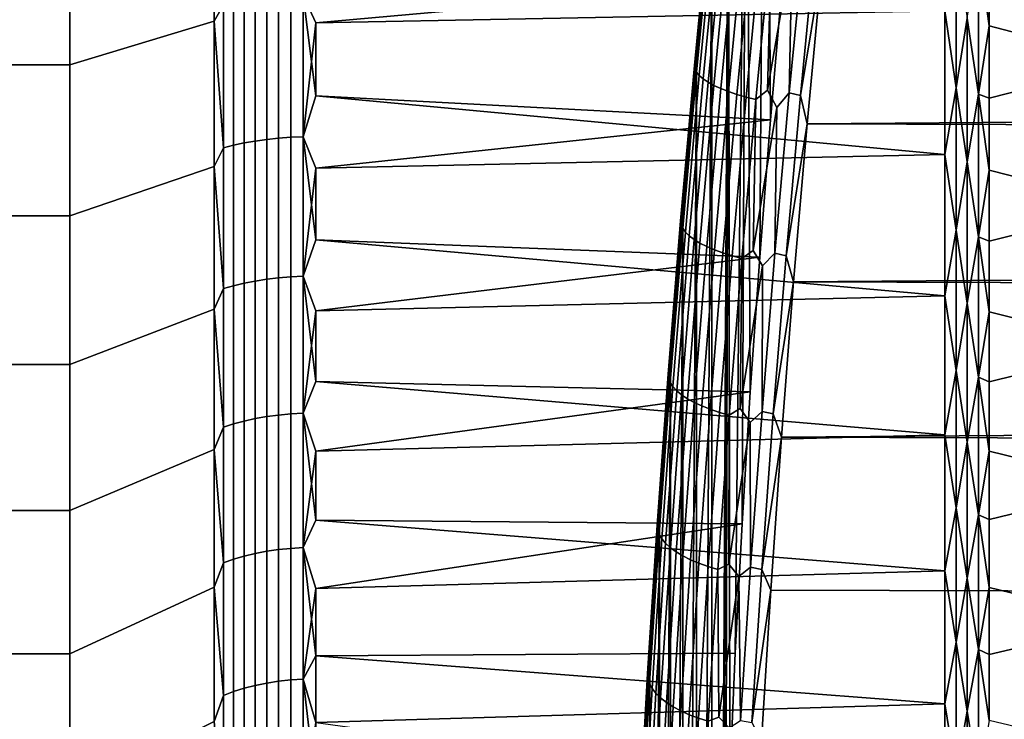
# Model space of a CAD drawing. Header units: metres. Extents: x -29 to 117, y -464 to 29.
# Tile 298 of 362: x 55.85 to 62.72, y -12.23 to -7.35. Entities that reach past the tile are written whole.
import ezdxf

# ---------------------------------------------------------------- set-up
doc = ezdxf.new("R2010")
doc.units = ezdxf.units.M
doc.layers.add('solid_24_501_056_XXX', color=7, linetype='CONTINUOUS')

msp = doc.modelspace()

# ---------------------------------------------------------------- linework, layer by layer
at = {"layer": 'solid_24_501_056_XXX'}
for points in [[(61.052025, -3.159952, 79.125816), (61.12252, -2.591167, 79.187996), (61.169926, -7.082119, 75.140488), (61.085869, -8.052963, 74.820824)], [(60.917858, -4.291757, 78.966141), (61.052025, -3.159952, 79.125816), (61.010803, -9.009136, 74.460503), (60.944897, -9.948017, 74.06076)], [(61.052025, -3.159952, 79.125816), (61.085869, -8.052963, 74.820824), (61.010803, -9.009136, 74.460503)], [(60.792839, -5.41515, 78.759651), (60.917858, -4.291757, 78.966141), (60.840805, -11.769875, 73.144981), (60.802765, -12.649893, 72.630539)], [(60.917858, -4.291757, 78.966141), (60.888187, -10.869146, 73.621758), (60.840805, -11.769875, 73.144981)], [(60.917858, -4.291757, 78.966141), (60.944897, -9.948017, 74.06076), (60.888187, -10.869146, 73.621758)], [(60.677292, -6.526996, 78.50708), (60.792839, -5.41515, 78.759651), (60.745323, -15.146692, 70.873718), (60.677315, -24.971069, 63.030529)], [(60.792839, -5.41515, 78.759651), (60.754997, -14.339691, 71.493912), (60.745323, -15.146692, 70.873718)], [(60.792839, -5.41515, 78.759651), (60.774158, -13.506566, 72.080154), (60.754997, -14.339691, 71.493912)], [(60.792839, -5.41515, 78.759651), (60.802765, -12.649893, 72.630539), (60.774158, -13.506566, 72.080154)], [(57.207108, -6.339187, 28.341671), (57.207108, -7.365121, 28.640701), (56.200001, -7.667979, 27.680212), (56.200001, -6.599718, 27.368847)], [(57.207108, -7.365121, 75.359299), (57.207108, -6.339188, 75.658325), (56.200001, -6.599718, 76.631157), (56.200001, -7.667979, 76.319786)], [(57.271427, -7.249868, 28.666386), (57.207108, -7.365121, 28.640701), (57.207108, -6.339187, 28.341671)], [(57.271427, -7.249868, 75.333618), (57.207108, -6.339188, 75.658325), (57.207108, -7.365121, 75.359299)], [(60.664444, -6.559122, 78.578835), (60.559196, -7.651291, 78.28212), (60.555073, -7.673337, 78.358444), (60.660622, -6.578012, 78.656021)], [(60.660622, -6.578012, 78.656021), (60.555073, -7.673337, 78.358444), (60.558826, -7.69606, 78.434593), (60.664677, -6.597641, 78.733017)], [(60.559196, -7.651291, 78.28212), (60.664444, -6.559122, 78.578835), (60.677292, -6.526996, 78.50708), (60.571259, -7.626577, 78.208778)], [(60.571278, -24.486364, 64.061623), (60.571259, -7.626577, 78.208778), (60.677292, -6.526996, 78.50708)], [(60.677315, -24.971069, 63.030529), (60.571278, -24.486364, 64.061623), (60.677292, -6.526996, 78.50708)], [(56.200001, -7.667979, 76.319786), (56.200001, -6.599718, 76.631157), (55.5, -6.599885, 76.631111), (55.5, -7.667987, 76.319748)], [(56.200001, -6.599718, 27.368847), (56.200001, -7.667979, 27.680212), (55.5, -7.667987, 27.68025), (55.5, -6.599885, 27.368891)], [(60.664677, -6.597641, 78.733017), (60.558826, -7.69606, 78.434593), (60.570427, -7.719236, 78.509811), (60.676563, -6.617814, 78.809044)], [(60.676563, -6.617814, 78.809044), (60.570427, -7.719236, 78.509811), (60.589752, -7.742634, 78.583351), (60.696167, -6.638333, 78.883369)], [(60.696167, -6.638333, 78.883369), (60.589752, -7.742634, 78.583351), (60.616615, -7.766025, 78.654488), (60.723293, -6.658995, 78.955246)], [(60.723293, -6.658995, 78.955246), (60.616615, -7.766025, 78.654488), (60.650753, -7.789175, 78.722519), (60.757675, -6.679595, 79.023964)], [(62.611195, -7.397289, 28.906778), (62.611195, -6.889447, 28.750219), (63.590717, -6.638227, 28.368544), (63.590717, -7.652575, 28.677267)], [(60.757675, -6.679595, 79.023964), (60.650753, -7.789175, 78.722519), (60.691822, -7.811857, 78.786766), (60.798973, -6.69993, 79.088852)], [(60.798973, -6.69993, 79.088852), (60.691822, -7.811857, 78.786766), (60.739422, -7.833846, 78.846603), (60.846775, -6.719799, 79.149261)], [(60.846775, -6.719799, 79.149261), (60.739422, -7.833846, 78.846603), (60.793076, -7.854924, 78.901428), (60.900612, -6.739004, 79.204597)], [(61.237095, -6.846642, 79.381073), (61.173927, -6.715238, 79.387505), (61.092731, -6.790786, 79.334969), (61.064419, -7.8449, 79.084412)], [(60.900612, -6.739004, 79.204597), (60.793076, -7.854924, 78.901428), (60.852261, -7.874884, 78.950706), (60.959949, -6.757356, 79.254311)], [(60.959949, -6.757356, 79.254311), (60.852261, -7.874884, 78.950706), (60.916382, -7.893528, 78.993942), (61.0242, -6.774673, 79.297913)], [(61.0242, -6.774673, 79.297913), (60.916382, -7.893528, 78.993942), (60.984814, -7.910671, 79.030724), (61.092731, -6.790786, 79.334969)], [(61.092731, -6.790786, 79.334969), (60.984814, -7.910671, 79.030724), (61.064419, -7.8449, 79.084412)], [(61.217274, -7.862549, 79.124947), (61.326973, -6.73152, 79.428047), (61.237095, -6.846642, 79.381073)], [(61.294792, -7.883425, 79.129646), (61.404259, -6.75387, 79.432877), (61.326973, -6.73152, 79.428047), (61.217274, -7.862549, 79.124947)], [(61.294792, -7.883425, 79.129646), (61.445511, -6.963987, 79.382736), (61.404259, -6.75387, 79.432877)], [(57.827667, -7.181563, 28.886221), (57.914215, -6.864611, 28.794029), (62.30183, -7.292321, 28.92486), (57.914215, -7.376296, 28.951567)], [(57.827667, -7.181563, 75.113777), (57.914215, -7.376296, 75.048431), (61.169926, -7.082119, 75.140488), (57.914215, -6.864611, 75.205971)], [(61.217274, -7.862549, 79.124947), (61.237095, -6.846642, 79.381073), (61.064419, -7.8449, 79.084412), (61.129536, -7.964872, 79.076111)], [(62.380379, -7.828615, 29.097984), (62.30183, -7.292321, 28.92486), (62.380379, -6.820087, 28.777683)], [(62.380379, -7.828615, 29.097984), (62.380379, -6.820087, 28.777683), (62.458523, -7.342363, 28.927773)], [(62.458523, -7.342363, 28.927773), (62.535694, -6.861343, 28.764147), (62.535694, -7.871926, 29.086779)], [(62.535694, -6.861343, 28.764147), (62.611195, -6.889447, 28.750219), (62.611195, -7.397289, 28.906778)], [(62.535694, -7.871926, 29.086779), (62.535694, -6.861343, 28.764147), (62.611195, -7.397289, 28.906778)], [(61.294792, -7.883425, 79.129646), (61.341892, -8.079408, 79.074699), (61.445511, -6.963987, 79.382736)], [(111.956772, -7.69584, 79.186188), (112.031677, -7.137271, 79.338097), (61.445511, -6.963987, 79.382736), (61.341892, -8.079408, 79.074699)], [(61.085869, -8.052963, 74.820824), (61.169926, -7.082119, 75.140488), (57.914215, -7.376296, 75.048431), (57.914215, -7.884371, 74.879616)], [(57.414364, -8.213244, 29.09409), (57.414364, -7.220176, 28.761946), (57.491833, -7.208217, 28.800438), (57.491833, -8.19964, 29.13203)], [(57.414364, -7.220176, 75.238052), (57.414364, -8.213244, 74.905907), (57.491833, -8.19964, 74.867966), (57.491833, -7.208217, 75.199562)], [(57.491833, -8.19964, 29.13203), (57.491833, -7.208217, 28.800438), (57.572521, -7.198309, 28.832327), (57.572521, -8.188369, 29.163465)], [(57.491833, -7.208217, 75.199562), (57.491833, -8.19964, 74.867966), (57.572521, -8.188369, 74.836533), (57.572521, -7.198309, 75.167671)], [(57.572521, -8.188369, 29.163465), (57.572521, -7.198309, 28.832327), (57.655815, -7.190527, 28.857372), (57.655815, -8.179517, 29.188152)], [(57.572521, -7.198309, 75.167671), (57.572521, -8.188369, 74.836533), (57.655815, -8.179517, 74.811844), (57.655815, -7.190527, 75.142624)], [(57.655815, -8.179517, 29.188152), (57.655815, -7.190527, 28.857372), (57.741081, -7.184931, 28.875383), (57.741081, -8.173151, 29.205906)], [(57.655815, -7.190527, 75.142624), (57.655815, -8.179517, 74.811844), (57.741081, -8.173151, 74.794098), (57.741081, -7.184931, 75.124619)], [(57.741081, -8.173151, 29.205906), (57.741081, -7.184931, 28.875383), (57.827667, -7.181563, 28.886221), (57.827667, -8.169321, 29.216589)], [(57.741081, -7.184931, 75.124619), (57.741081, -8.173151, 74.794098), (57.827667, -8.169321, 74.783409), (57.827667, -7.181563, 75.113777)], [(57.827667, -7.181563, 28.886221), (57.914215, -7.376296, 28.951567), (57.914215, -7.884371, 29.120386)], [(57.827667, -8.169321, 29.216589), (57.827667, -7.181563, 28.886221), (57.914215, -7.884371, 29.120386)], [(57.827667, -7.181563, 75.113777), (57.827667, -8.169321, 74.783409), (57.914215, -7.376296, 75.048431)], [(57.271427, -7.249868, 75.333618), (57.207108, -7.365121, 75.359299), (57.271427, -8.24702, 75.000107)], [(57.271427, -8.24702, 28.999895), (57.207108, -7.365121, 28.640701), (57.271427, -7.249868, 28.666386)], [(57.271427, -8.24702, 28.999895), (57.271427, -7.249868, 28.666386), (57.34071, -7.234095, 28.717148), (57.34071, -8.229077, 29.049932)], [(57.271427, -7.249868, 75.333618), (57.271427, -8.24702, 75.000107), (57.34071, -8.229077, 74.950066), (57.34071, -7.234095, 75.282852)], [(57.34071, -8.229077, 29.049932), (57.34071, -7.234095, 28.717148), (57.414364, -7.220176, 28.761946), (57.414364, -8.213244, 29.09409)], [(57.34071, -7.234095, 75.282852), (57.34071, -8.229077, 74.950066), (57.414364, -8.213244, 74.905907), (57.414364, -7.220176, 75.238052)], [(57.914215, -7.884371, 29.120386), (57.914215, -7.376296, 28.951567), (62.30183, -7.292321, 28.92486), (62.30183, -8.294048, 29.265692)], [(62.380379, -7.828615, 29.097984), (62.30183, -8.294048, 29.265692), (62.30183, -7.292321, 28.92486)], [(62.380379, -7.828615, 29.097984), (62.458523, -7.342363, 28.927773), (62.458523, -8.344408, 29.270967)], [(62.458523, -8.344408, 29.270967), (62.458523, -7.342363, 28.927773), (62.535694, -7.871926, 29.086779)], [(57.207108, -8.377035, 75.0158), (57.207108, -7.365121, 75.359299), (56.200001, -7.667979, 76.319786), (56.200001, -8.721649, 75.962112)], [(57.207108, -7.365121, 28.640701), (57.207108, -8.377035, 28.9842), (56.200001, -8.721649, 28.037888), (56.200001, -7.667979, 27.680212)], [(57.271427, -8.24702, 75.000107), (57.207108, -7.365121, 75.359299), (57.207108, -8.377035, 75.0158)], [(57.271427, -8.24702, 28.999895), (57.207108, -8.377035, 28.9842), (57.207108, -7.365121, 28.640701)], [(57.827667, -8.169321, 74.783409), (57.914215, -7.884371, 74.879616), (57.914215, -7.376296, 75.048431)], [(62.535694, -7.871926, 29.086779), (62.611195, -7.397289, 28.906778), (62.611195, -7.901579, 29.074429)], [(62.611195, -7.901579, 29.074429), (62.611195, -7.397289, 28.906778), (63.590717, -7.652575, 28.677267)], [(56.200001, -8.721649, 75.962112), (56.200001, -7.667979, 76.319786), (55.5, -7.667987, 76.319748), (55.5, -8.721514, 75.962158)], [(56.200001, -7.667979, 27.680212), (56.200001, -8.721649, 28.037888), (55.5, -8.721514, 28.037838), (55.5, -7.667987, 27.68025)], [(60.559196, -7.651291, 78.28212), (60.463329, -8.731126, 77.940521), (60.458927, -8.7563, 78.015862), (60.555073, -7.673337, 78.358444)], [(60.555073, -7.673337, 78.358444), (60.458927, -8.7563, 78.015862), (60.46241, -8.78209, 78.091042), (60.558826, -7.69606, 78.434593)], [(60.463329, -8.731126, 77.940521), (60.559196, -7.651291, 78.28212), (60.571259, -7.626577, 78.208778), (60.474949, -8.711383, 77.865631)], [(60.474964, -23.960058, 65.070374), (60.474949, -8.711383, 77.865631), (60.571259, -7.626577, 78.208778)], [(60.571278, -24.486364, 64.061623), (60.474964, -23.960058, 65.070374), (60.571259, -7.626577, 78.208778)], [(62.611195, -8.402074, 29.25309), (62.611195, -7.901579, 29.074429), (63.590717, -7.652575, 28.677267), (63.590717, -8.652644, 29.029507)], [(60.558826, -7.69606, 78.434593), (60.46241, -8.78209, 78.091042), (60.473743, -8.80824, 78.165321), (60.570427, -7.719236, 78.509811)], [(60.570427, -7.719236, 78.509811), (60.473743, -8.80824, 78.165321), (60.492817, -8.834491, 78.237953), (60.589752, -7.742634, 78.583351)], [(60.589752, -7.742634, 78.583351), (60.492817, -8.834491, 78.237953), (60.519444, -8.860584, 78.308235), (60.616615, -7.766025, 78.654488)], [(111.884773, -8.250088, 79.023193), (111.956772, -7.69584, 79.186188), (61.341892, -8.079408, 79.074699)], [(60.616615, -7.766025, 78.654488), (60.519444, -8.860584, 78.308235), (60.553352, -8.886262, 78.375465), (60.650753, -7.789175, 78.722519)], [(60.650753, -7.789175, 78.722519), (60.553352, -8.886262, 78.375465), (60.594219, -8.91127, 78.43898), (60.691822, -7.811857, 78.786766)], [(60.691822, -7.811857, 78.786766), (60.594219, -8.91127, 78.43898), (60.641628, -8.93536, 78.498146), (60.739422, -7.833846, 78.846603)], [(57.827667, -8.169321, 29.216589), (57.914215, -7.884371, 29.120386), (62.30183, -8.294048, 29.265692), (57.914215, -8.388586, 29.300406)], [(57.827667, -8.169321, 74.783409), (57.914215, -8.388586, 74.699593), (61.085869, -8.052963, 74.820824), (57.914215, -7.884371, 74.879616)], [(60.739422, -7.833846, 78.846603), (60.641628, -8.93536, 78.498146), (60.695122, -8.958295, 78.552391), (60.793076, -7.854924, 78.901428)], [(60.793076, -7.854924, 78.901428), (60.695122, -8.958295, 78.552391), (60.754162, -8.979848, 78.601158), (60.852261, -7.874884, 78.950706)], [(60.852261, -7.874884, 78.950706), (60.754162, -8.979848, 78.601158), (60.818169, -8.999804, 78.643982), (60.916382, -7.893528, 78.993942)], [(60.916382, -7.893528, 78.993942), (60.818169, -8.999804, 78.643982), (60.886509, -9.017969, 78.680435), (60.984814, -7.910671, 79.030724)], [(61.129536, -7.964872, 79.076111), (61.064419, -7.8449, 79.084412), (60.984814, -7.910671, 79.030724), (60.964657, -8.961931, 78.734543)], [(61.117332, -8.980941, 78.774979), (61.217274, -7.862549, 79.124947), (61.129536, -7.964872, 79.076111)], [(61.195065, -9.000349, 78.779655), (61.294792, -7.883425, 79.129646), (61.217274, -7.862549, 79.124947), (61.117332, -8.980941, 78.774979)], [(61.195065, -9.000349, 78.779655), (61.341892, -8.079408, 79.074699), (61.294792, -7.883425, 79.129646)], [(62.380379, -8.822178, 29.462061), (62.30183, -8.294048, 29.265692), (62.380379, -7.828615, 29.097984)], [(62.380379, -8.822178, 29.462061), (62.380379, -7.828615, 29.097984), (62.458523, -8.344408, 29.270967)], [(62.458523, -8.344408, 29.270967), (62.535694, -7.871926, 29.086779), (62.535694, -8.867417, 29.453341)], [(62.535694, -7.871926, 29.086779), (62.611195, -7.901579, 29.074429), (62.611195, -8.402074, 29.25309)], [(62.535694, -8.867417, 29.453341), (62.535694, -7.871926, 29.086779), (62.611195, -8.402074, 29.25309)], [(60.984814, -7.910671, 79.030724), (60.886509, -9.017969, 78.680435), (60.964657, -8.961931, 78.734543)], [(61.117332, -8.980941, 78.774979), (61.129536, -7.964872, 79.076111), (60.964657, -8.961931, 78.734543), (61.031559, -9.070517, 78.725281)], [(61.010803, -9.009136, 74.460503), (61.085869, -8.052963, 74.820824), (57.914215, -8.388586, 74.699593), (57.914215, -8.888697, 74.508469)], [(61.195065, -9.000349, 78.779655), (61.247723, -9.180374, 78.72155), (61.341892, -8.079408, 79.074699)], [(111.815788, -8.799756, 78.849274), (111.884773, -8.250088, 79.023193), (61.341892, -8.079408, 79.074699), (61.247723, -9.180374, 78.72155)], [(57.741081, -9.146236, 29.578638), (57.741081, -8.173151, 29.205906), (57.827667, -8.169321, 29.216589), (57.827667, -9.14195, 29.589146)], [(57.741081, -8.173151, 74.794098), (57.741081, -9.146236, 74.421364), (57.827667, -9.14195, 74.410851), (57.827667, -8.169321, 74.783409)], [(57.827667, -8.169321, 29.216589), (57.914215, -8.388586, 29.300406), (57.914215, -8.888697, 29.491533)], [(57.827667, -9.14195, 29.589146), (57.827667, -8.169321, 29.216589), (57.914215, -8.888697, 29.491533)], [(57.827667, -8.169321, 74.783409), (57.827667, -9.14195, 74.410851), (57.914215, -8.388586, 74.699593)], [(57.271427, -9.2289, 29.375996), (57.271427, -8.24702, 28.999895), (57.34071, -8.229077, 29.049932), (57.34071, -9.208821, 29.425215)], [(57.271427, -8.24702, 75.000107), (57.271427, -9.2289, 74.624008), (57.34071, -9.208821, 74.574783), (57.34071, -8.229077, 74.950066)], [(57.34071, -9.208821, 29.425215), (57.34071, -8.229077, 29.049932), (57.414364, -8.213244, 29.09409), (57.414364, -9.191103, 29.468651)], [(57.34071, -8.229077, 74.950066), (57.34071, -9.208821, 74.574783), (57.414364, -9.191103, 74.531349), (57.414364, -8.213244, 74.905907)], [(57.414364, -9.191103, 29.468651), (57.414364, -8.213244, 29.09409), (57.491833, -8.19964, 29.13203), (57.491833, -9.175879, 29.50597)], [(57.414364, -8.213244, 74.905907), (57.414364, -9.191103, 74.531349), (57.491833, -9.175879, 74.494026), (57.491833, -8.19964, 74.867966)], [(57.491833, -9.175879, 29.50597), (57.491833, -8.19964, 29.13203), (57.572521, -8.188369, 29.163465), (57.572521, -9.163266, 29.53689)], [(57.491833, -8.19964, 74.867966), (57.491833, -9.175879, 74.494026), (57.572521, -9.163266, 74.463112), (57.572521, -8.188369, 74.836533)], [(57.572521, -9.163266, 29.53689), (57.572521, -8.188369, 29.163465), (57.655815, -8.179517, 29.188152), (57.655815, -9.15336, 29.561174)], [(57.572521, -8.188369, 74.836533), (57.572521, -9.163266, 74.463112), (57.655815, -9.15336, 74.438828), (57.655815, -8.179517, 74.811844)], [(57.655815, -9.15336, 29.561174), (57.655815, -8.179517, 29.188152), (57.741081, -8.173151, 29.205906), (57.741081, -9.146236, 29.578638)], [(57.655815, -8.179517, 74.811844), (57.655815, -9.15336, 74.438828), (57.741081, -9.146236, 74.421364), (57.741081, -8.173151, 74.794098)], [(57.271427, -8.24702, 75.000107), (57.207108, -8.377035, 75.0158), (57.271427, -9.2289, 74.624008)], [(57.271427, -9.2289, 29.375996), (57.207108, -8.377035, 28.9842), (57.271427, -8.24702, 28.999895)], [(57.914215, -8.888697, 29.491533), (57.914215, -8.388586, 29.300406), (62.30183, -8.294048, 29.265692), (62.30183, -9.27992, 29.649986)], [(62.380379, -8.822178, 29.462061), (62.30183, -9.27992, 29.649986), (62.30183, -8.294048, 29.265692)], [(57.207108, -8.377035, 75.0158), (56.200001, -8.721649, 75.962112), (56.200001, -9.758572, 75.558868), (57.207108, -9.373001, 74.628494)], [(57.207108, -8.377035, 28.9842), (57.207108, -9.373, 29.371508), (56.200001, -9.758572, 28.441132), (56.200001, -8.721649, 28.037888)], [(57.271427, -9.2289, 74.624008), (57.207108, -8.377035, 75.0158), (57.207108, -9.373001, 74.628494)], [(57.271427, -9.2289, 29.375996), (57.207108, -9.373, 29.371508), (57.207108, -8.377035, 28.9842)], [(62.380379, -8.822178, 29.462061), (62.458523, -8.344408, 29.270967), (62.458523, -9.330483, 29.657661)], [(62.458523, -9.330483, 29.657661), (62.458523, -8.344408, 29.270967), (62.535694, -8.867417, 29.453341)], [(57.827667, -9.14195, 74.410851), (57.914215, -8.888697, 74.508469), (57.914215, -8.388586, 74.699593)], [(62.535694, -8.867417, 29.453341), (62.611195, -8.402074, 29.25309), (62.611195, -8.898534, 29.442677)], [(62.611195, -8.898534, 29.442677), (62.611195, -8.402074, 29.25309), (63.590717, -8.652644, 29.029507)], [(60.463329, -8.731126, 77.940521), (60.474949, -8.711383, 77.865631), (60.388416, -9.780537, 77.478035), (60.377026, -9.796696, 77.554588)], [(60.388428, -23.392693, 66.055992), (60.388416, -9.780537, 77.478035), (60.474949, -8.711383, 77.865631)], [(60.474964, -23.960058, 65.070374), (60.388428, -23.392693, 66.055992), (60.474949, -8.711383, 77.865631)], [(62.611195, -9.390719, 29.643097), (62.611195, -8.898534, 29.442677), (63.590717, -8.652644, 29.029507), (63.590717, -9.636569, 29.424608)], [(56.200001, -9.758572, 75.558868), (56.200001, -8.721649, 75.962112), (55.5, -8.721514, 75.962158), (55.5, -9.758414, 75.558899)], [(56.200001, -9.758572, 28.441132), (55.5, -9.758414, 28.441103), (55.5, -8.721514, 28.037838), (56.200001, -8.721649, 28.037888)], [(60.463329, -8.731126, 77.940521), (60.377026, -9.796696, 77.554588), (60.372372, -9.824963, 77.628807), (60.458927, -8.7563, 78.015862)], [(60.458927, -8.7563, 78.015862), (60.372372, -9.824963, 77.628807), (60.37561, -9.853785, 77.702888), (60.46241, -8.78209, 78.091042)], [(60.46241, -8.78209, 78.091042), (60.37561, -9.853785, 77.702888), (60.386707, -9.882875, 77.7761), (60.473743, -8.80824, 78.165321)], [(60.473743, -8.80824, 78.165321), (60.386707, -9.882875, 77.7761), (60.405552, -9.911947, 77.847717), (60.492817, -8.834491, 78.237953)], [(60.492817, -8.834491, 78.237953), (60.405552, -9.911947, 77.847717), (60.431957, -9.940714, 77.91703), (60.519444, -8.860584, 78.308235)], [(111.830841, -9.242766, 78.698357), (111.815788, -8.799756, 78.849274), (61.247723, -9.180374, 78.72155), (111.74955, -9.344663, 78.664551)], [(62.380379, -9.798878, 29.869217), (62.30183, -9.27992, 29.649986), (62.380379, -8.822178, 29.462061)], [(62.380379, -9.798878, 29.869217), (62.380379, -8.822178, 29.462061), (62.458523, -9.330483, 29.657661)], [(57.827667, -9.14195, 29.589146), (57.914215, -8.888697, 29.491533), (62.30183, -9.27992, 29.649986), (57.914215, -9.384456, 29.693678)], [(57.827667, -9.14195, 74.410851), (57.914215, -9.384456, 74.30632), (61.010803, -9.009136, 74.460503), (57.914215, -8.888697, 74.508469)], [(60.519444, -8.860584, 78.308235), (60.431957, -9.940714, 77.91703), (60.465668, -9.96889, 77.983353), (60.553352, -8.886262, 78.375465)], [(60.553352, -8.886262, 78.375465), (60.465668, -9.96889, 77.983353), (60.506348, -9.996198, 78.046036), (60.594219, -8.91127, 78.43898)], [(60.594219, -8.91127, 78.43898), (60.506348, -9.996198, 78.046036), (60.553589, -10.022366, 78.104454), (60.641628, -8.93536, 78.498146)], [(62.458523, -9.330483, 29.657661), (62.535694, -8.867417, 29.453341), (62.535694, -9.845908, 29.863129)], [(62.535694, -8.867417, 29.453341), (62.611195, -8.898534, 29.442677), (62.611195, -9.390719, 29.643097)], [(62.535694, -9.845908, 29.863129), (62.535694, -8.867417, 29.453341), (62.611195, -9.390719, 29.643097)], [(60.641628, -8.93536, 78.498146), (60.553589, -10.022366, 78.104454), (60.60693, -10.047136, 78.158028), (60.695122, -8.958295, 78.552391)], [(60.695122, -8.958295, 78.552391), (60.60693, -10.047136, 78.158028), (60.665844, -10.070264, 78.20623), (60.754162, -8.979848, 78.601158)], [(60.754162, -8.979848, 78.601158), (60.665844, -10.070264, 78.20623), (60.729748, -10.09152, 78.248581), (60.818169, -8.999804, 78.643982)], [(61.031559, -9.070517, 78.725281), (60.964657, -8.961931, 78.734543), (60.886509, -9.017969, 78.680435), (60.874836, -10.064301, 78.338455)], [(61.027348, -10.084656, 78.378708), (61.117332, -8.980941, 78.774979), (61.031559, -9.070517, 78.725281)], [(61.105274, -10.102612, 78.383469), (61.195065, -9.000349, 78.779655), (61.117332, -8.980941, 78.774979), (61.027348, -10.084656, 78.378708)], [(60.944897, -9.948017, 74.06076), (61.010803, -9.009136, 74.460503), (57.914215, -9.384456, 74.30632), (57.914215, -9.875623, 74.093262)], [(60.818169, -8.999804, 78.643982), (60.729748, -10.09152, 78.248581), (60.798004, -10.110695, 78.284668), (60.886509, -9.017969, 78.680435)], [(60.886509, -9.017969, 78.680435), (60.798004, -10.110695, 78.284668), (60.874836, -10.064301, 78.338455)], [(61.105274, -10.102612, 78.383469), (61.247723, -9.180374, 78.72155), (61.195065, -9.000349, 78.779655)], [(61.027348, -10.084656, 78.378708), (61.031559, -9.070517, 78.725281), (60.874836, -10.064301, 78.338455), (60.943352, -10.1616, 78.32914)], [(57.34071, -10.171513, 29.8423), (57.34071, -9.208821, 29.425215), (57.414364, -9.191103, 29.468651), (57.414364, -10.151942, 29.884933)], [(57.34071, -9.208821, 74.574783), (57.34071, -10.171513, 74.1577), (57.414364, -10.151942, 74.115067), (57.414364, -9.191103, 74.531349)], [(57.414364, -10.151942, 29.884933), (57.414364, -9.191103, 29.468651), (57.491833, -9.175879, 29.50597), (57.491833, -10.135127, 29.921564)], [(57.414364, -9.191103, 74.531349), (57.414364, -10.151942, 74.115067), (57.491833, -10.135127, 74.078438), (57.491833, -9.175879, 74.494026)], [(57.491833, -10.135127, 29.921564), (57.491833, -9.175879, 29.50597), (57.572521, -9.163266, 29.53689), (57.572521, -10.121195, 29.951914)], [(57.491833, -9.175879, 74.494026), (57.491833, -10.135127, 74.078438), (57.572521, -10.121195, 74.048088), (57.572521, -9.163266, 74.463112)], [(57.572521, -10.121195, 29.951914), (57.572521, -9.163266, 29.53689), (57.655815, -9.15336, 29.561174), (57.655815, -10.110253, 29.975748)], [(57.572521, -9.163266, 74.463112), (57.572521, -10.121195, 74.048088), (57.655815, -10.110253, 74.024254), (57.655815, -9.15336, 74.438828)], [(57.655815, -10.110253, 29.975748), (57.655815, -9.15336, 29.561174), (57.741081, -9.146236, 29.578638), (57.741081, -10.102386, 29.992889)], [(57.655815, -9.15336, 74.438828), (57.655815, -10.110253, 74.024254), (57.741081, -10.102386, 74.007111), (57.741081, -9.146236, 74.421364)], [(57.741081, -10.102386, 29.992889), (57.741081, -9.146236, 29.578638), (57.827667, -9.14195, 29.589146), (57.827667, -10.097651, 30.003202)], [(57.741081, -9.146236, 74.421364), (57.741081, -10.102386, 74.007111), (57.827667, -10.097651, 73.996796), (57.827667, -9.14195, 74.410851)], [(57.827667, -9.14195, 29.589146), (57.914215, -9.384456, 29.693678), (57.914215, -9.875622, 29.906742)], [(57.827667, -10.097651, 30.003202), (57.827667, -9.14195, 29.589146), (57.914215, -9.875622, 29.906742)], [(57.827667, -9.14195, 74.410851), (57.827667, -10.097651, 73.996796), (57.914215, -9.384456, 74.30632)], [(61.105274, -10.102612, 78.383469), (61.16312, -10.265095, 78.323982), (61.247723, -9.180374, 78.72155)], [(111.686302, -9.884645, 78.46917), (111.74955, -9.344663, 78.664551), (61.247723, -9.180374, 78.72155), (61.16312, -10.265095, 78.323982)], [(57.271427, -9.2289, 74.624008), (57.207108, -9.373001, 74.628494), (57.271427, -10.19369, 74.206009)], [(57.271427, -10.19369, 29.793991), (57.207108, -9.373, 29.371508), (57.271427, -9.2289, 29.375996)], [(57.271427, -10.19369, 29.793991), (57.271427, -9.2289, 29.375996), (57.34071, -9.208821, 29.425215), (57.34071, -10.171513, 29.8423)], [(57.271427, -9.2289, 74.624008), (57.271427, -10.19369, 74.206009), (57.34071, -10.171513, 74.1577), (57.34071, -9.208821, 74.574783)], [(57.914215, -9.875622, 29.906742), (57.914215, -9.384456, 29.693678), (62.30183, -9.27992, 29.649986), (62.30183, -10.248049, 30.077009)], [(62.380379, -9.798878, 29.869217), (62.30183, -10.248049, 30.077009), (62.30183, -9.27992, 29.649986)], [(62.380379, -9.798878, 29.869217), (62.458523, -9.330483, 29.657661), (62.458523, -10.298703, 30.087111)], [(62.458523, -10.298703, 30.087111), (62.458523, -9.330483, 29.657661), (62.535694, -9.845908, 29.863129)], [(57.207108, -9.373, 29.371508), (57.207108, -10.351122, 29.801889), (56.200001, -10.776855, 28.889193), (56.200001, -9.758572, 28.441132)], [(57.207108, -9.373001, 74.628494), (56.200001, -9.758572, 75.558868), (56.200001, -10.776855, 75.110809), (57.207108, -10.351123, 74.198112)], [(57.271427, -10.19369, 29.793991), (57.207108, -10.351122, 29.801889), (57.207108, -9.373, 29.371508)], [(57.271427, -10.19369, 74.206009), (57.207108, -9.373001, 74.628494), (57.207108, -10.351123, 74.198112)], [(57.827667, -10.097651, 73.996796), (57.914215, -9.875623, 74.093262), (57.914215, -9.384456, 74.30632)], [(62.535694, -9.845908, 29.863129), (62.611195, -9.390719, 29.643097), (62.611195, -9.878395, 29.854254)], [(62.611195, -9.878395, 29.854254), (62.611195, -9.390719, 29.643097), (63.590717, -9.636569, 29.424608)], [(62.611195, -10.361326, 30.076048), (62.611195, -9.878395, 29.854254), (63.590717, -9.636569, 29.424608), (63.590717, -10.602512, 29.861832)], [(56.200001, -10.776855, 75.110809), (56.200001, -9.758572, 75.558868), (55.5, -9.758414, 75.558899), (55.5, -10.776766, 75.110847)], [(56.200001, -10.776855, 28.889193), (55.5, -10.776766, 28.889151), (55.5, -9.758414, 28.441103), (56.200001, -9.758572, 28.441132)], [(60.377026, -9.796696, 77.554588), (60.300468, -10.846069, 77.124863), (60.295593, -10.877388, 77.19783), (60.372372, -9.824963, 77.628807)], [(60.377026, -9.796696, 77.554588), (60.388416, -9.780537, 77.478035), (60.311829, -10.831978, 77.046745), (60.300468, -10.846069, 77.124863)], [(60.311836, -22.785374, 67.016594), (60.311829, -10.831978, 77.046745), (60.388416, -9.780537, 77.478035)], [(60.388428, -23.392693, 66.055992), (60.311836, -22.785374, 67.016594), (60.388416, -9.780537, 77.478035)], [(62.380379, -10.756847, 30.318676), (62.30183, -10.248049, 30.077009), (62.380379, -9.798878, 29.869217)], [(62.380379, -10.756847, 30.318676), (62.380379, -9.798878, 29.869217), (62.458523, -10.298703, 30.087111)], [(57.827667, -10.097651, 30.003202), (57.914215, -9.875622, 29.906742), (62.30183, -10.248049, 30.077009), (57.914215, -10.361955, 30.130617)], [(57.827667, -10.097651, 73.996796), (57.914215, -10.361955, 73.869385), (60.944897, -9.948017, 74.06076), (57.914215, -9.875623, 74.093262)], [(60.372372, -9.824963, 77.628807), (60.295593, -10.877388, 77.19783), (60.298611, -10.909201, 77.270683), (60.37561, -9.853785, 77.702888)], [(60.37561, -9.853785, 77.702888), (60.298611, -10.909201, 77.270683), (60.309494, -10.941193, 77.342705), (60.386707, -9.882875, 77.7761)], [(60.386707, -9.882875, 77.7761), (60.309494, -10.941193, 77.342705), (60.328136, -10.973048, 77.413185), (60.405552, -9.911947, 77.847717)], [(111.693489, -10.31184, 78.304611), (111.686302, -9.884645, 78.46917), (61.16312, -10.265095, 78.323982), (111.626335, -10.419543, 78.263245)], [(62.458523, -10.298703, 30.087111), (62.535694, -9.845908, 29.863129), (62.535694, -10.805521, 30.315359)], [(62.535694, -9.845908, 29.863129), (62.611195, -9.878395, 29.854254), (62.611195, -10.361326, 30.076048)], [(62.535694, -10.805521, 30.315359), (62.535694, -9.845908, 29.863129), (62.611195, -10.361326, 30.076048)], [(60.888187, -10.869146, 73.621758), (60.944897, -9.948017, 74.06076), (57.914215, -10.361955, 73.869385), (57.914215, -10.843215, 73.634804)], [(60.405552, -9.911947, 77.847717), (60.328136, -10.973048, 77.413185), (60.354355, -11.004453, 77.481415), (60.431957, -9.940714, 77.91703)], [(60.431957, -9.940714, 77.91703), (60.354355, -11.004453, 77.481415), (60.387882, -11.035094, 77.54673), (60.465668, -9.96889, 77.983353)], [(60.465668, -9.96889, 77.983353), (60.387882, -11.035094, 77.54673), (60.428394, -11.06467, 77.608482), (60.506348, -9.996198, 78.046036)], [(60.506348, -9.996198, 78.046036), (60.428394, -11.06467, 77.608482), (60.475487, -11.092888, 77.666061), (60.553589, -10.022366, 78.104454)], [(60.553589, -10.022366, 78.104454), (60.475487, -11.092888, 77.666061), (60.528698, -11.11947, 77.718895), (60.60693, -10.047136, 78.158028)], [(60.60693, -10.047136, 78.158028), (60.528698, -11.11947, 77.718895), (60.587498, -11.144152, 77.766457), (60.665844, -10.070264, 78.20623)], [(60.665844, -10.070264, 78.20623), (60.587498, -11.144152, 77.766457), (60.651306, -11.166689, 77.808289), (60.729748, -10.09152, 78.248581)], [(60.729748, -10.09152, 78.248581), (60.651306, -11.166689, 77.808289), (60.719494, -11.18686, 77.843964), (60.798004, -10.110695, 78.284668)], [(60.943352, -10.1616, 78.32914), (60.874836, -10.064301, 78.338455), (60.798004, -10.110695, 78.284668), (60.795143, -11.149976, 77.896713)], [(60.947514, -11.171659, 77.936691), (61.027348, -10.084656, 78.378708), (60.943352, -10.1616, 78.32914)], [(61.025612, -11.18818, 77.941643), (61.105274, -10.102612, 78.383469), (61.027348, -10.084656, 78.378708), (60.947514, -11.171659, 77.936691)], [(57.34071, -11.115369, 30.300417), (57.34071, -10.171513, 29.8423), (57.414364, -10.151942, 29.884933), (57.414364, -11.093982, 30.342169)], [(57.34071, -10.171513, 74.1577), (57.34071, -11.115369, 73.699585), (57.414364, -11.093982, 73.657829), (57.414364, -10.151942, 74.115067)], [(57.414364, -11.093982, 30.342169), (57.414364, -10.151942, 29.884933), (57.491833, -10.135127, 29.921564), (57.491833, -11.075606, 30.378042)], [(57.414364, -10.151942, 74.115067), (57.414364, -11.093982, 73.657829), (57.491833, -11.075606, 73.621956), (57.491833, -10.135127, 74.078438)], [(57.491833, -11.075606, 30.378042), (57.491833, -10.135127, 29.921564), (57.572521, -10.121195, 29.951914), (57.572521, -11.060382, 30.407764)], [(57.491833, -10.135127, 74.078438), (57.491833, -11.075606, 73.621956), (57.572521, -11.060382, 73.592239), (57.572521, -10.121195, 74.048088)], [(57.572521, -11.060382, 30.407764), (57.572521, -10.121195, 29.951914), (57.655815, -10.110253, 29.975748), (57.655815, -11.048425, 30.431107)], [(57.572521, -10.121195, 74.048088), (57.572521, -11.060382, 73.592239), (57.655815, -11.048425, 73.568893), (57.655815, -10.110253, 74.024254)], [(57.655815, -11.048425, 30.431107), (57.655815, -10.110253, 29.975748), (57.741081, -10.102386, 29.992889), (57.741081, -11.039826, 30.447891)], [(57.655815, -10.110253, 74.024254), (57.655815, -11.048425, 73.568893), (57.741081, -11.039826, 73.552109), (57.741081, -10.102386, 74.007111)], [(57.741081, -11.039826, 30.447891), (57.741081, -10.102386, 29.992889), (57.827667, -10.097651, 30.003202), (57.827667, -11.034653, 30.457993)], [(57.741081, -10.102386, 74.007111), (57.741081, -11.039826, 73.552109), (57.827667, -11.034653, 73.542007), (57.827667, -10.097651, 73.996796)], [(57.827667, -10.097651, 30.003202), (57.914215, -10.361955, 30.130617), (57.914215, -10.843215, 30.365198)], [(57.827667, -11.034653, 30.457993), (57.827667, -10.097651, 30.003202), (57.914215, -10.843215, 30.365198)], [(57.827667, -10.097651, 73.996796), (57.827667, -11.034653, 73.542007), (57.914215, -10.361955, 73.869385)], [(60.798004, -10.110695, 78.284668), (60.719494, -11.18686, 77.843964), (60.795143, -11.149976, 77.896713)], [(60.947514, -11.171659, 77.936691), (60.943352, -10.1616, 78.32914), (60.795143, -11.149976, 77.896713), (60.865105, -11.236148, 77.888222)], [(61.025612, -11.18818, 77.941643), (61.16312, -10.265095, 78.323982), (61.105274, -10.102612, 78.383469)], [(57.271427, -10.19369, 74.206009), (57.207108, -10.351123, 74.198112), (57.271427, -11.139604, 73.746895)], [(57.271427, -11.139604, 30.253105), (57.207108, -10.351122, 29.801889), (57.271427, -10.19369, 29.793991)], [(57.271427, -11.139604, 30.253105), (57.271427, -10.19369, 29.793991), (57.34071, -10.171513, 29.8423), (57.34071, -11.115369, 30.300417)], [(57.271427, -10.19369, 74.206009), (57.271427, -11.139604, 73.746895), (57.34071, -11.115369, 73.699585), (57.34071, -10.171513, 74.1577)], [(57.914215, -10.843215, 30.365198), (57.914215, -10.361955, 30.130617), (62.30183, -10.248049, 30.077009), (62.30183, -11.196587, 30.545946)], [(61.025612, -11.18818, 77.941643), (61.08823, -11.331775, 77.882782), (61.16312, -10.265095, 78.323982)], [(111.516243, -11.473203, 77.820412), (111.626335, -10.419543, 78.263245), (61.16312, -10.265095, 78.323982), (61.08823, -11.331775, 77.882782)], [(62.380379, -10.756847, 30.318676), (62.30183, -11.196587, 30.545946), (62.30183, -10.248049, 30.077009)], [(62.380379, -10.756847, 30.318676), (62.458523, -10.298703, 30.087111), (62.458523, -11.247215, 30.558495)], [(62.458523, -11.247215, 30.558495), (62.458523, -10.298703, 30.087111), (62.535694, -10.805521, 30.315359)], [(57.207108, -10.351122, 29.801889), (57.207108, -11.309538, 30.274527), (56.200001, -11.774567, 29.381212), (56.200001, -10.776855, 28.889193)], [(57.207108, -11.309538, 73.725471), (57.207108, -10.351123, 74.198112), (56.200001, -10.776855, 75.110809), (56.200001, -11.774567, 74.61879)], [(57.271427, -11.139604, 30.253105), (57.207108, -11.309538, 30.274527), (57.207108, -10.351122, 29.801889)], [(57.271427, -11.139604, 73.746895), (57.207108, -10.351123, 74.198112), (57.207108, -11.309538, 73.725471)], [(57.827667, -11.034653, 73.542007), (57.914215, -10.843215, 73.634804), (57.914215, -10.361955, 73.869385)], [(62.535694, -10.805521, 30.315359), (62.611195, -10.361326, 30.076048), (62.611195, -10.839281, 30.308372)], [(62.611195, -10.839281, 30.308372), (62.611195, -10.361326, 30.076048), (63.590717, -10.602512, 29.861832)], [(62.611195, -11.31203, 30.551113), (62.611195, -10.839281, 30.308372), (63.590717, -10.602512, 29.861832), (63.590717, -11.548674, 30.340361)], [(56.200001, -11.774567, 74.61879), (56.200001, -10.776855, 75.110809), (55.5, -10.776766, 75.110847), (55.5, -11.774573, 74.618744)], [(56.200001, -10.776855, 28.889193), (56.200001, -11.774567, 29.381212), (55.5, -11.774573, 29.381254), (55.5, -10.776766, 28.889151)], [(62.380379, -11.694256, 30.809578), (62.30183, -11.196587, 30.545946), (62.380379, -10.756847, 30.318676)], [(62.380379, -11.694256, 30.809578), (62.380379, -10.756847, 30.318676), (62.458523, -11.247215, 30.558495)], [(57.827667, -11.034653, 30.457993), (57.914215, -10.843215, 30.365198), (62.30183, -11.196587, 30.545946), (57.914215, -11.319169, 30.610367)], [(57.827667, -11.034653, 73.542007), (57.914215, -11.319169, 73.389633), (60.888187, -10.869146, 73.621758), (57.914215, -10.843215, 73.634804)], [(60.300468, -10.846069, 77.124863), (60.233814, -11.877378, 76.651978), (60.228741, -11.911701, 76.723572), (60.295593, -10.877388, 77.19783)], [(60.300468, -10.846069, 77.124863), (60.311829, -10.831978, 77.046745), (60.245255, -11.86424, 76.572586), (60.233814, -11.877378, 76.651978)], [(60.245262, -22.139154, 67.950859), (60.245255, -11.86424, 76.572586), (60.311829, -10.831978, 77.046745)], [(60.311836, -22.785374, 67.016594), (60.245262, -22.139154, 67.950859), (60.311829, -10.831978, 77.046745)], [(62.458523, -11.247215, 30.558495), (62.535694, -10.805521, 30.315359), (62.535694, -11.744418, 30.809162)], [(62.535694, -10.805521, 30.315359), (62.611195, -10.839281, 30.308372), (62.611195, -11.31203, 30.551113)], [(62.535694, -11.744418, 30.809162), (62.535694, -10.805521, 30.315359), (62.611195, -11.31203, 30.551113)], [(60.888187, -10.869146, 73.621758), (57.914215, -11.319169, 73.389633), (57.914215, -11.789581, 73.133995), (60.840805, -11.769875, 73.144981)], [(60.295593, -10.877388, 77.19783), (60.228741, -11.911701, 76.723572), (60.231571, -11.946458, 76.795074), (60.298611, -10.909201, 77.270683)], [(60.298611, -10.909201, 77.270683), (60.231571, -11.946458, 76.795074), (60.242271, -11.981307, 76.865791), (60.309494, -10.941193, 77.342705)], [(60.309494, -10.941193, 77.342705), (60.242271, -11.981307, 76.865791), (60.260735, -12.015903, 76.935005), (60.328136, -10.973048, 77.413185)], [(60.328136, -10.973048, 77.413185), (60.260735, -12.015903, 76.935005), (60.286785, -12.049903, 77.002052), (60.354355, -11.004453, 77.481415)], [(57.572521, -11.979088, 30.903599), (57.572521, -11.060382, 30.407764), (57.655815, -11.048425, 30.431107), (57.655815, -11.966138, 30.926405)], [(57.572521, -11.060382, 73.592239), (57.572521, -11.979088, 73.096405), (57.655815, -11.966138, 73.073593), (57.655815, -11.048425, 73.568893)], [(57.655815, -11.966138, 30.926405), (57.655815, -11.048425, 30.431107), (57.741081, -11.039826, 30.447891), (57.741081, -11.956825, 30.942804)], [(57.655815, -11.048425, 73.568893), (57.655815, -11.966138, 73.073593), (57.741081, -11.956825, 73.057198), (57.741081, -11.039826, 73.552109)], [(57.741081, -11.956825, 30.942804), (57.741081, -11.039826, 30.447891), (57.827667, -11.034653, 30.457993), (57.827667, -11.951221, 30.952673)], [(57.741081, -11.039826, 73.552109), (57.741081, -11.956825, 73.057198), (57.827667, -11.951221, 73.047325), (57.827667, -11.034653, 73.542007)], [(57.827667, -11.034653, 30.457993), (57.914215, -11.319169, 30.610367), (57.914215, -11.789582, 30.866005)], [(57.827667, -11.951221, 30.952673), (57.827667, -11.034653, 30.457993), (57.914215, -11.789582, 30.866005)], [(57.827667, -11.034653, 73.542007), (57.827667, -11.951221, 73.047325), (57.914215, -11.319169, 73.389633)], [(60.354355, -11.004453, 77.481415), (60.286785, -12.049903, 77.002052), (60.320156, -12.082971, 77.066254), (60.387882, -11.035094, 77.54673)], [(60.387882, -11.035094, 77.54673), (60.320156, -12.082971, 77.066254), (60.360523, -12.11478, 77.126976), (60.428394, -11.06467, 77.608482)], [(57.271427, -12.06489, 30.752491), (57.271427, -11.139604, 30.253105), (57.34071, -11.115369, 30.300417), (57.34071, -12.038642, 30.798717)], [(57.271427, -11.139604, 73.746895), (57.271427, -12.06489, 73.247505), (57.34071, -12.038642, 73.201286), (57.34071, -11.115369, 73.699585)], [(57.34071, -12.038642, 30.798717), (57.34071, -11.115369, 30.300417), (57.414364, -11.093982, 30.342169), (57.414364, -12.015478, 30.83951)], [(57.34071, -11.115369, 73.699585), (57.34071, -12.038642, 73.201286), (57.414364, -12.015478, 73.160492), (57.414364, -11.093982, 73.657829)], [(57.414364, -12.015478, 30.83951), (57.414364, -11.093982, 30.342169), (57.491833, -11.075606, 30.378042), (57.491833, -11.995577, 30.874559)], [(57.414364, -11.093982, 73.657829), (57.414364, -12.015478, 73.160492), (57.491833, -11.995577, 73.125443), (57.491833, -11.075606, 73.621956)], [(57.491833, -11.995577, 30.874559), (57.491833, -11.075606, 30.378042), (57.572521, -11.060382, 30.407764), (57.572521, -11.979088, 30.903599)], [(57.491833, -11.075606, 73.621956), (57.491833, -11.995577, 73.125443), (57.572521, -11.979088, 73.096405), (57.572521, -11.060382, 73.592239)], [(60.428394, -11.06467, 77.608482), (60.360523, -12.11478, 77.126976), (60.407486, -12.145017, 77.183632), (60.475487, -11.092888, 77.666061)], [(60.475487, -11.092888, 77.666061), (60.407486, -12.145017, 77.183632), (60.460583, -12.173381, 77.235649), (60.528698, -11.11947, 77.718895)], [(60.528698, -11.11947, 77.718895), (60.460583, -12.173381, 77.235649), (60.519283, -12.199593, 77.282509), (60.587498, -11.144152, 77.766457)], [(57.271427, -11.139604, 73.746895), (57.207108, -11.309538, 73.725471), (57.271427, -12.06489, 73.247505)], [(57.271427, -12.06489, 30.752491), (57.207108, -11.309538, 30.274527), (57.271427, -11.139604, 30.253105)], [(60.587498, -11.144152, 77.766457), (60.519283, -12.199593, 77.282509), (60.583008, -12.223392, 77.323761), (60.651306, -11.166689, 77.808289)], [(60.651306, -11.166689, 77.808289), (60.583008, -12.223392, 77.323761), (60.651131, -12.244543, 77.358994), (60.719494, -11.18686, 77.843964)], [(60.719494, -11.18686, 77.843964), (60.651131, -12.244543, 77.358994), (60.725754, -12.216984, 77.409981)], [(60.865105, -11.236148, 77.888222), (60.795143, -11.149976, 77.896713), (60.719494, -11.18686, 77.843964), (60.725754, -12.216984, 77.409981)], [(60.877998, -12.239969, 77.4496), (60.947514, -11.171659, 77.936691), (60.865105, -11.236148, 77.888222)], [(60.956249, -12.255086, 77.454842), (61.025612, -11.18818, 77.941643), (60.947514, -11.171659, 77.936691), (60.877998, -12.239969, 77.4496)], [(60.956249, -12.255086, 77.454842), (61.08823, -11.331775, 77.882782), (61.025612, -11.18818, 77.941643)], [(57.914215, -11.789582, 30.866005), (57.914215, -11.319169, 30.610367), (62.30183, -11.196587, 30.545946), (62.30183, -12.123719, 31.055897)], [(60.877998, -12.239969, 77.4496), (60.865105, -11.236148, 77.888222), (60.725754, -12.216984, 77.409981), (60.796978, -12.292251, 77.403206)], [(62.380379, -11.694256, 30.809578), (62.30183, -12.123719, 31.055897), (62.30183, -11.196587, 30.545946)], [(62.380379, -11.694256, 30.809578), (62.458523, -11.247215, 30.558495), (62.458523, -12.174203, 31.07091)], [(62.458523, -12.174203, 31.07091), (62.458523, -11.247215, 30.558495), (62.535694, -11.744418, 30.809162)], [(57.207108, -12.246424, 73.211479), (57.207108, -11.309538, 73.725471), (56.200001, -11.774567, 74.61879), (56.200001, -12.74988, 74.083717)], [(57.207108, -11.309538, 30.274527), (57.207108, -12.246424, 30.788519), (56.200001, -12.74988, 29.916283), (56.200001, -11.774567, 29.381212)], [(57.271427, -12.06489, 73.247505), (57.207108, -11.309538, 73.725471), (57.207108, -12.246424, 73.211479)], [(57.271427, -12.06489, 30.752491), (57.207108, -12.246424, 30.788519), (57.207108, -11.309538, 30.274527)], [(57.827667, -11.951221, 73.047325), (57.914215, -11.789581, 73.133995), (57.914215, -11.319169, 73.389633)], [(62.535694, -11.744418, 30.809162), (62.611195, -11.31203, 30.551113), (62.611195, -11.779346, 30.804157)], [(62.611195, -11.779346, 30.804157), (62.611195, -11.31203, 30.551113), (63.590717, -11.548674, 30.340361)], [(60.956249, -12.255086, 77.454842), (61.023121, -12.378829, 77.398727), (61.08823, -11.331775, 77.882782)], [(61.08823, -11.331775, 77.882782), (61.023121, -12.378829, 77.398727), (103.845078, -12.455297, 77.36132), (111.516243, -11.473203, 77.820412)], [(62.611195, -12.241003, 31.067381), (62.611195, -11.779346, 30.804157), (63.590717, -11.548674, 30.340361), (63.590717, -12.473287, 30.859306)], [(62.380379, -12.60931, 31.340986), (62.30183, -12.123719, 31.055897), (62.380379, -11.694256, 30.809578)], [(62.380379, -12.60931, 31.340986), (62.380379, -11.694256, 30.809578), (62.458523, -12.174203, 31.07091)], [(56.200001, -12.74988, 74.083717), (56.200001, -11.774567, 74.61879), (55.5, -11.774573, 74.618744), (55.5, -12.75, 74.083649)], [(56.200001, -11.774567, 29.381212), (56.200001, -12.74988, 29.916283), (55.5, -12.75, 29.916351), (55.5, -11.774573, 29.381254)], [(57.827667, -11.951221, 73.047325), (57.914215, -12.254225, 72.868011), (57.914215, -11.789581, 73.133995)], [(57.827667, -11.951221, 30.952673), (57.914215, -11.789582, 30.866005), (62.30183, -12.123719, 31.055897), (57.914215, -12.254225, 31.131987)], [(60.802765, -12.649893, 72.630539), (60.840805, -11.769875, 73.144981), (57.914215, -11.789581, 73.133995), (57.914215, -12.254225, 72.868011)], [(62.458523, -12.174203, 31.07091), (62.535694, -11.744418, 30.809162), (62.535694, -12.660799, 31.343594)], [(62.535694, -11.744418, 30.809162), (62.611195, -11.779346, 30.804157), (62.611195, -12.241003, 31.067381)], [(62.535694, -12.660799, 31.343594), (62.535694, -11.744418, 30.809162), (62.611195, -12.241003, 31.067381)], [(60.233814, -11.877378, 76.651978), (60.177177, -12.888845, 76.136749), (60.17194, -12.926119, 76.206841), (60.228741, -11.911701, 76.723572)], [(60.233814, -11.877378, 76.651978), (60.245255, -11.86424, 76.572586), (60.188858, -12.874793, 76.056702), (60.177177, -12.888845, 76.136749)], [(60.188866, -21.455612, 68.856506), (60.188858, -12.874793, 76.056702), (60.245255, -11.86424, 76.572586)], [(60.245262, -22.139154, 67.950859), (60.188866, -21.455612, 68.856506), (60.245255, -11.86424, 76.572586)], [(60.228741, -11.911701, 76.723572), (60.17194, -12.926119, 76.206841), (60.174606, -12.963768, 76.276871), (60.231571, -11.946458, 76.795074)], [(60.231571, -11.946458, 76.795074), (60.174606, -12.963768, 76.276871), (60.18515, -13.001422, 76.346153), (60.242271, -11.981307, 76.865791)], [(57.34071, -12.939622, 31.336275), (57.34071, -12.038642, 30.798717), (57.414364, -12.015478, 30.83951), (57.414364, -12.914725, 31.376034)], [(57.34071, -12.038642, 73.201286), (57.34071, -12.939622, 72.663727), (57.414364, -12.914725, 72.623962), (57.414364, -12.015478, 73.160492)], [(57.414364, -12.914725, 31.376034), (57.414364, -12.015478, 30.83951), (57.491833, -11.995577, 30.874559), (57.491833, -12.893333, 31.410196)], [(57.414364, -12.015478, 73.160492), (57.414364, -12.914725, 72.623962), (57.491833, -12.893333, 72.589806), (57.491833, -11.995577, 73.125443)], [(57.491833, -12.893333, 31.410196), (57.491833, -11.995577, 30.874559), (57.572521, -11.979088, 30.903599), (57.572521, -12.87561, 31.438498)], [(57.491833, -11.995577, 73.125443), (57.491833, -12.893333, 72.589806), (57.572521, -12.87561, 72.561501), (57.572521, -11.979088, 73.096405)], [(57.572521, -12.87561, 31.438498), (57.572521, -11.979088, 30.903599), (57.655815, -11.966138, 30.926405), (57.655815, -12.861691, 31.460726)], [(57.572521, -11.979088, 73.096405), (57.572521, -12.87561, 72.561501), (57.655815, -12.861691, 72.539276), (57.655815, -11.966138, 73.073593)], [(57.655815, -12.861691, 31.460726), (57.655815, -11.966138, 30.926405), (57.741081, -11.956825, 30.942804), (57.741081, -12.851682, 31.476711)], [(57.655815, -11.966138, 73.073593), (57.655815, -12.861691, 72.539276), (57.741081, -12.851682, 72.523293), (57.741081, -11.956825, 73.057198)], [(57.741081, -12.851682, 31.476711), (57.741081, -11.956825, 30.942804), (57.827667, -11.951221, 30.952673), (57.827667, -12.845658, 31.48633)], [(57.741081, -11.956825, 73.057198), (57.741081, -12.851682, 72.523293), (57.827667, -12.845658, 72.513672), (57.827667, -11.951221, 73.047325)], [(57.827667, -11.951221, 30.952673), (57.914215, -12.254225, 31.131987), (57.914215, -12.71287, 31.408182)], [(57.827667, -12.845658, 31.48633), (57.827667, -11.951221, 30.952673), (57.914215, -12.71287, 31.408182)], [(57.827667, -11.951221, 73.047325), (57.827667, -12.845658, 72.513672), (57.914215, -12.254225, 72.868011)], [(60.242271, -11.981307, 76.865791), (60.18515, -13.001422, 76.346153), (60.203465, -13.038709, 76.414001), (60.260735, -12.015903, 76.935005)], [(60.260735, -12.015903, 76.935005), (60.203465, -13.038709, 76.414001), (60.22937, -13.075258, 76.479744), (60.286785, -12.049903, 77.002052)], [(57.271427, -12.06489, 73.247505), (57.207108, -12.246424, 73.211479), (57.271427, -12.967834, 72.708778)], [(57.271427, -12.967834, 31.291224), (57.207108, -12.246424, 30.788519), (57.271427, -12.06489, 30.752491)], [(57.271427, -12.967834, 31.291224), (57.271427, -12.06489, 30.752491), (57.34071, -12.038642, 30.798717), (57.34071, -12.939622, 31.336275)], [(57.271427, -12.06489, 73.247505), (57.271427, -12.967834, 72.708778), (57.34071, -12.939622, 72.663727), (57.34071, -12.038642, 73.201286)], [(60.286785, -12.049903, 77.002052), (60.22937, -13.075258, 76.479744), (60.262608, -13.110711, 76.542732), (60.320156, -12.082971, 77.066254)], [(60.320156, -12.082971, 77.066254), (60.262608, -13.110711, 76.542732), (60.302853, -13.144714, 76.602341), (60.360523, -12.11478, 77.126976)], [(57.914215, -12.71287, 31.408182), (57.914215, -12.254225, 31.131987), (62.30183, -12.123719, 31.055897), (62.30183, -13.027676, 31.605892)], [(60.360523, -12.11478, 77.126976), (60.302853, -13.144714, 76.602341), (60.349705, -13.176932, 76.65799), (60.407486, -12.145017, 77.183632)], [(60.407486, -12.145017, 77.183632), (60.349705, -13.176932, 76.65799), (60.402702, -13.207047, 76.709106), (60.460583, -12.173381, 77.235649)], [(62.380379, -12.60931, 31.340986), (62.30183, -13.027676, 31.605892), (62.30183, -12.123719, 31.055897)], [(60.460583, -12.173381, 77.235649), (60.402702, -13.207047, 76.709106), (60.461319, -13.234761, 76.755211), (60.519283, -12.199593, 77.282509)], [(60.519283, -12.199593, 77.282509), (60.461319, -13.234761, 76.755211), (60.524979, -13.2598, 76.79583), (60.583008, -12.223392, 77.323761)], [(60.796978, -12.292251, 77.403206), (60.725754, -12.216984, 77.409981), (60.651131, -12.244543, 77.358994), (60.666786, -13.263452, 76.879097)], [(62.380379, -12.60931, 31.340986), (62.458523, -12.174203, 31.07091), (62.458523, -13.077893, 31.623377)], [(62.458523, -13.077893, 31.623377), (62.458523, -12.174203, 31.07091), (62.535694, -12.660799, 31.343594)], [(60.583008, -12.223392, 77.323761), (60.524979, -13.2598, 76.79583), (60.593044, -13.281915, 76.830566), (60.651131, -12.244543, 77.358994)]]:
    msp.add_3dface(points, dxfattribs=at)

doc.saveas('drawing.dxf')
